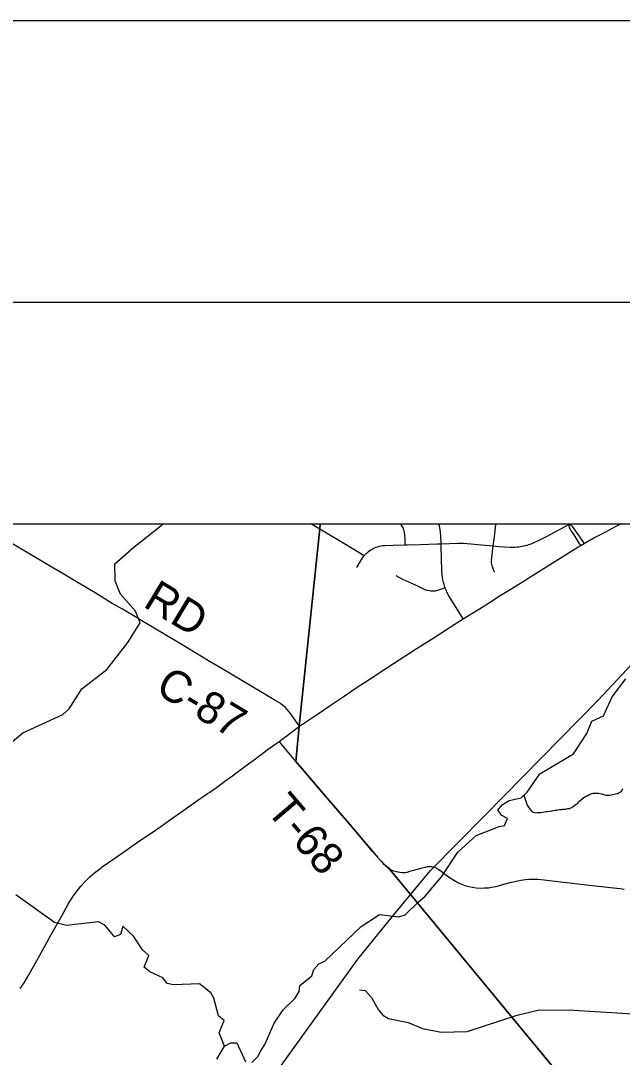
# Model space of a CAD drawing. Extents: x 0 to 34, y 0 to 22.
# Drawn here: x 10.202 to 11.27, y 20.159 to 22 of the extents above; entities that cross this region are included whole.
import ezdxf

# ---------------------------------------------------------------- set-up
doc = ezdxf.new("R2010")
doc.units = 0
for name, color, linetype in [('GM_X_City_Street', 7, 'Continuous'), ('GM_X_Corporation', 7, 'Continuous'), ('GM_X_County_Road', 7, 'Continuous'), ('GM_X_County_Road_Text', 7, 'Continuous'), ('GM_X_Minor_River', 7, 'Continuous'), ('GM_X_Rail_Line', 7, 'Continuous'), ('GM_X_Township_Road', 7, 'Continuous'), ('GM_X_Township_Road_Text', 7, 'Continuous'), ('SH_Border', 7, 'Continuous'), ('SH_Cut_Line', 7, 'Continuous')]:
    doc.layers.add(name, color=color, linetype=linetype)

msp = doc.modelspace()

# ---------------------------------------------------------------- linework, layer by layer
at = {"layer": 'GM_X_City_Street'}
for q in [(11.1743, 21.1059), (11.1761, 21.1059)]:
    msp.add_line((11.1747, 21.1052), q, dxfattribs=at)
for points in [[(10.7185, 21.1059), (10.7327, 21.0972), (10.778, 21.07), (10.793, 21.0611), (10.8056, 21.0536), (10.8116, 21.05)], [(10.7984, 21.0288), (10.8044, 21.039), (10.8104, 21.0484), (10.8116, 21.05), (10.812, 21.0505), (10.8136, 21.0522), (10.8155, 21.054), (10.8173, 21.0556), (10.8193, 21.0573), (10.8213, 21.0587), (10.8233, 21.06), (10.8254, 21.0613), (10.8276, 21.0625), (10.8299, 21.0635), (10.8328, 21.0646), (10.8357, 21.0656), (10.8386, 21.0664), (10.8417, 21.0671), (10.8451, 21.0676), (10.8479, 21.0678), (10.8628, 21.0686), (10.8843, 21.069), (10.8876, 21.0691), (10.9106, 21.0697), (10.9411, 21.0705), (10.9478, 21.0707), (10.9783, 21.0718), (10.9836, 21.0718), (10.9876, 21.0717), (11.026, 21.0685), (11.0404, 21.0671), (11.0502, 21.0661), (11.0706, 21.0649), (11.0747, 21.0648), (11.0787, 21.0649), (11.0826, 21.0652), (11.0861, 21.0656), (11.0913, 21.0664), (11.0971, 21.0676), (11.1006, 21.0686), (11.1038, 21.0695), (11.108, 21.0709), (11.1106, 21.0719), (11.1131, 21.073), (11.1231, 21.0777), (11.1348, 21.0839), (11.1747, 21.1052)], [(10.8843, 21.069), (10.8842, 21.0733), (10.884, 21.0808), (10.8838, 21.0842), (10.8834, 21.0875), (10.883, 21.0903), (10.8822, 21.0936), (10.8815, 21.0962), (10.8807, 21.0984), (10.8797, 21.1005), (10.8779, 21.1037), (10.8765, 21.1059)], [(10.9874, 20.9374), (10.9844, 20.9423), (10.9767, 20.9548), (10.9656, 20.9721), (10.9619, 20.9786), (10.9589, 20.9839), (10.9568, 20.9883), (10.9553, 20.9919), (10.9549, 20.993), (10.9541, 20.9953), (10.9531, 20.9983), (10.952, 21.0023), (10.9511, 21.0065), (10.9504, 21.0104), (10.9497, 21.0154), (10.9492, 21.0234), (10.9479, 21.066), (10.9478, 21.0707), (10.9473, 21.0855), (10.947, 21.091), (10.9463, 21.0959), (10.9457, 21.0993), (10.945, 21.1021), (10.9445, 21.1037), (10.9439, 21.1052), (10.9436, 21.1059)], [(11.0404, 21.0671), (11.0419, 21.0787), (11.0437, 21.0935), (11.0451, 21.1059)], [(11.2022, 21.0715), (11.1994, 21.0755), (11.1931, 21.0848), (11.1831, 21.099), (11.1819, 21.1008), (11.1808, 21.1018), (11.1797, 21.1027), (11.1779, 21.1037), (11.1747, 21.1052)], [(11.1959, 21.0677), (11.1932, 21.072), (11.184, 21.0867), (11.1782, 21.0952), (11.177, 21.0971), (11.1761, 21.0989), (11.1757, 21.1003), (11.1753, 21.1014), (11.1747, 21.1052)], [(11.0432, 21.0197), (11.0415, 21.0235), (11.0401, 21.0268), (11.0391, 21.0298), (11.0385, 21.0321), (11.0379, 21.0346), (11.0376, 21.037), (11.0375, 21.039), (11.0375, 21.0413), (11.0404, 21.0671)], [(10.8673, 21.0142), (10.8794, 21.0082), (10.9059, 20.9959), (10.9204, 20.9892), (10.9224, 20.9885), (10.9245, 20.9881), (10.9271, 20.9877), (10.9295, 20.9875), (10.9327, 20.9872), (10.9357, 20.9872), (10.9378, 20.9874), (10.94, 20.9877), (10.9419, 20.9882), (10.9442, 20.9888), (10.9508, 20.9914), (10.9549, 20.993)]]:
    msp.add_lwpolyline(points, dxfattribs=at)
at = {"layer": 'GM_X_Corporation'}
msp.add_lwpolyline([(16.3375, 14.3932), (16.3375, 21.1059), (9.5375, 21.1059), (9.5375, 15.0426), (9.5452, 15.0418), (9.7185, 15.0258), (10.2502, 14.9799), (10.3112, 14.9746), (10.787, 14.9212), (11.3129, 14.8754), (11.3292, 14.8742), (12.1361, 14.7923), (13.6754, 14.6095), (14.714, 14.5341), (15.778, 14.4476), (16.0263, 14.4243)], close=True, dxfattribs=at)
for points in [[(11.3101, 19.9435), (10.8943, 20.447), (10.8546, 20.4951), (10.8527, 20.4964), (10.8495, 20.499), (10.8449, 20.5034), (10.841, 20.5074), (10.8351, 20.5143), (10.8263, 20.5244), (10.8028, 20.5521), (10.7799, 20.5791), (10.7568, 20.6059), (10.7316, 20.6353), (10.7047, 20.6667), (10.69, 20.684), (10.6961, 20.747), (10.7324, 21.0977), (10.7333, 21.1059), (9.5375, 21.1059)], [(16.3375, 21.1059), (10.7333, 21.1059), (10.7324, 21.0977), (10.6961, 20.747), (10.69, 20.684), (10.7047, 20.6667), (10.7316, 20.6353), (10.7568, 20.6059), (10.7799, 20.5791), (10.8028, 20.5521), (10.8263, 20.5244), (10.8351, 20.5143), (10.841, 20.5074), (10.8449, 20.5034), (10.8495, 20.499), (10.8527, 20.4964), (10.8546, 20.4951), (10.8943, 20.447), (11.3101, 19.9435)]]:
    msp.add_lwpolyline(points, dxfattribs=at)
at = {"layer": 'GM_X_County_Road'}
for p, q in [((11.0162, 20.9555), (11.0318, 20.9654)), ((10.6603, 20.7195), (10.6963, 20.7465))]:
    msp.add_line(p, q, dxfattribs=at)
for points in [[(10.3235, 20.9896), (10.3146, 20.9949), (10.3034, 21.0016), (10.2783, 21.0166), (10.2527, 21.0319), (10.2409, 21.0388), (10.2089, 21.0577), (10.141, 21.0979), (10.1272, 21.1059)], [(11.1959, 21.0677), (11.2022, 21.0715), (11.2039, 21.0725), (11.2182, 21.0806), (11.2392, 21.0917), (11.2588, 21.102), (11.266, 21.1059)], [(11.1056, 21.0114), (11.1451, 21.0364), (11.1783, 21.0571), (11.1905, 21.0645), (11.1959, 21.0677)], [(11.0956, 21.0052), (11.0964, 21.0057), (11.1056, 21.0114)], [(11.0318, 20.9654), (11.0531, 20.9787), (11.0738, 20.9914), (11.0956, 21.0052)], [(10.6963, 20.7465), (10.6928, 20.7517), (10.6803, 20.7694), (10.6753, 20.7757), (10.6716, 20.7797), (10.6669, 20.7837), (10.6625, 20.787), (10.6547, 20.7919), (10.6397, 20.8008), (10.5665, 20.8442), (10.5382, 20.861), (10.4968, 20.886), (10.4733, 20.8999), (10.4446, 20.9172), (10.4196, 20.9323), (10.4042, 20.9416), (10.3822, 20.9545), (10.364, 20.9649), (10.3335, 20.9835), (10.3235, 20.9896)], [(10.9874, 20.9374), (10.9998, 20.9451), (11.0162, 20.9555)], [(10.9642, 20.9226), (10.9777, 20.9313), (10.9874, 20.9374)], [(10.7738, 20.7988), (10.7974, 20.8146), (10.8203, 20.8296), (10.8535, 20.8514), (10.8837, 20.871), (10.9057, 20.8851), (10.934, 20.9031), (10.9642, 20.9226)], [(10.6963, 20.7465), (10.7285, 20.768), (10.7512, 20.7834), (10.7738, 20.7988)], [(10.2005, 20.2809), (10.2075, 20.2911), (10.2159, 20.3048), (10.2303, 20.3302), (10.2408, 20.3492), (10.2552, 20.3753), (10.2745, 20.4101), (10.286, 20.4307), (10.2935, 20.4429), (10.2999, 20.4521), (10.3081, 20.4623), (10.3161, 20.4711), (10.3245, 20.4794), (10.3326, 20.4863), (10.3419, 20.4935), (10.3448, 20.4956), (10.3462, 20.4966), (10.3686, 20.5122), (10.3925, 20.5289), (10.4109, 20.5416), (10.4316, 20.5553), (10.4503, 20.5687), (10.4634, 20.5781), (10.4735, 20.5853), (10.4872, 20.5948), (10.5175, 20.6165), (10.5246, 20.6214), (10.5267, 20.6227), (10.5292, 20.6244), (10.5333, 20.6272), (10.5375, 20.6298), (10.5491, 20.638), (10.5587, 20.6449), (10.5642, 20.6489), (10.5743, 20.6564), (10.5776, 20.6588), (10.586, 20.665), (10.5925, 20.6698), (10.6085, 20.6815), (10.6184, 20.6889), (10.6394, 20.7045), (10.6571, 20.7171), (10.6603, 20.7195)]]:
    msp.add_lwpolyline(points, dxfattribs=at)
at = {"layer": 'GM_X_Minor_River'}
for points in [[(10.183, 20.7161), (10.205, 20.7351), (10.2402, 20.7508), (10.2762, 20.7677), (10.2878, 20.7777), (10.31, 20.8134), (10.3542, 20.8472), (10.3919, 20.8952), (10.4134, 20.9305), (10.4054, 20.9511), (10.3789, 20.9812), (10.3691, 21.0042), (10.3685, 21.0349), (10.4028, 21.0655), (10.4139, 21.0737), (10.4536, 21.1059)], [(10.8059, 20.391), (10.8385, 20.4125), (10.8726, 20.4081), (10.8844, 20.4117), (10.9068, 20.4333), (10.9199, 20.4449), (10.9486, 20.4789), (10.9775, 20.5229), (11.0103, 20.5527), (11.0508, 20.5687), (11.0607, 20.5701), (11.0658, 20.5829), (11.0557, 20.588), (11.0486, 20.5976), (11.0564, 20.6073), (11.0687, 20.6147), (11.09, 20.6193), (11.1008, 20.6298), (11.1234, 20.662), (11.1613, 20.6845), (11.1732, 20.6919), (11.1828, 20.6978), (11.2066, 20.7339), (11.2153, 20.7554), (11.236, 20.7649), (11.2514, 20.7988), (11.2759, 20.8311)], [(11.0947, 20.6241), (11.1007, 20.6063), (11.1034, 20.6028), (11.1056, 20.5998), (11.1067, 20.5979), (11.109, 20.5952), (11.1112, 20.594), (11.1162, 20.5928), (11.1184, 20.5932), (11.1203, 20.5932), (11.123, 20.5932), (11.1249, 20.5935), (11.1279, 20.5939), (11.131, 20.5946), (11.1347, 20.595), (11.1366, 20.5953), (11.1404, 20.596), (11.1431, 20.5964), (11.145, 20.5964), (11.1477, 20.5971), (11.1503, 20.5975), (11.153, 20.5978), (11.1552, 20.5982), (11.1583, 20.5986), (11.1606, 20.5989), (11.1628, 20.5989), (11.1647, 20.5993), (11.167, 20.5996), (11.1693, 20.5996), (11.1712, 20.6), (11.1731, 20.6003), (11.1757, 20.6007), (11.1792, 20.6025), (11.1814, 20.6037), (11.1833, 20.6048), (11.1856, 20.6067), (11.1879, 20.6082), (11.1906, 20.6093), (11.1921, 20.6123), (11.1952, 20.6153), (11.1982, 20.6172), (11.1998, 20.6191), (11.2024, 20.6209), (11.2051, 20.6224), (11.207, 20.6232), (11.21, 20.625), (11.2127, 20.6258), (11.2161, 20.6269), (11.218, 20.6276), (11.2199, 20.6276), (11.2218, 20.6276), (11.2248, 20.6276), (11.2279, 20.6275), (11.2301, 20.6272), (11.2332, 20.6264), (11.2366, 20.6252), (11.2396, 20.6244), (11.243, 20.624), (11.2449, 20.624), (11.2472, 20.6243), (11.2498, 20.6247), (11.2529, 20.6254), (11.2578, 20.6265), (11.2605, 20.6269), (11.2624, 20.6273), (11.2643, 20.6288), (11.2662, 20.6299), (11.2681, 20.631), (11.2708, 20.6363)], [(10.5634, 20.1783), (10.5539, 20.202), (10.5627, 20.2239), (10.5529, 20.2324), (10.5444, 20.2633), (10.5392, 20.2729), (10.519, 20.2892), (10.4726, 20.287), (10.4617, 20.2894), (10.4539, 20.2998), (10.4309, 20.3105), (10.4208, 20.3186), (10.4291, 20.3394), (10.4179, 20.3494), (10.402, 20.374), (10.3829, 20.3914), (10.3785, 20.3767), (10.3682, 20.3723), (10.3603, 20.3819), (10.351, 20.3931), (10.3398, 20.399), (10.2831, 20.3928), (10.2615, 20.3981), (10.1929, 20.4471)], [(10.6119, 20.1494), (10.6227, 20.1599), (10.6286, 20.1712), (10.6348, 20.1813), (10.6518, 20.219), (10.6674, 20.2426), (10.689, 20.2635), (10.6961, 20.2756), (10.697, 20.2858), (10.7182, 20.3033), (10.7218, 20.3146), (10.7307, 20.3247), (10.7414, 20.3291), (10.8059, 20.391)], [(10.8028, 20.2783), (10.813, 20.2773), (10.8242, 20.265), (10.8364, 20.2432), (10.8446, 20.2335), (10.8543, 20.2277), (10.8892, 20.2206), (10.9148, 20.2095), (10.9481, 20.2029), (10.9941, 20.2044), (11.083, 20.2336), (11.1223, 20.2428), (11.1834, 20.2425), (11.2976, 20.2353), (11.3314, 20.2354), (11.3788, 20.2551), (11.413, 20.2583), (11.4493, 20.2695), (11.4746, 20.2835), (11.4872, 20.2878), (11.4971, 20.2907)], [(10.5497, 20.1554), (10.5634, 20.1783), (10.5745, 20.1842), (10.5852, 20.184), (10.6009, 20.1507)]]:
    msp.add_lwpolyline(points, dxfattribs=at)
at = {"layer": 'GM_X_Rail_Line'}
msp.add_lwpolyline([(9.5375, 18.9204), (9.5733, 18.957), (9.6203, 19.0043), (9.9312, 19.2901), (10.181, 19.5285), (10.2632, 19.6118), (10.3245, 19.6797), (10.3809, 19.7534), (10.467, 19.8683), (10.5914, 20.0425), (10.8, 20.3326), (10.8632, 20.411), (10.9292, 20.4905), (11.0258, 20.5881), (11.2265, 20.7922), (11.3209, 20.8938), (11.4765, 21.063), (11.518, 21.1059)], dxfattribs=at)
at = {"layer": 'GM_X_Township_Road'}
for points in [[(10.6603, 20.7195), (10.6635, 20.7156), (10.6782, 20.6976), (10.6903, 20.6835)], [(10.6903, 20.6835), (10.705, 20.6662), (10.7319, 20.6348), (10.757, 20.6053), (10.7801, 20.5785), (10.803, 20.5515), (10.8266, 20.5239), (10.8353, 20.5138), (10.8413, 20.5069), (10.8451, 20.5029), (10.8497, 20.4985), (10.853, 20.4958), (10.8548, 20.4945)], [(10.8548, 20.4945), (10.8559, 20.4938), (10.8595, 20.4916), (10.8636, 20.49), (10.8688, 20.4884), (10.8747, 20.4873), (10.8795, 20.487), (10.8837, 20.4871), (10.8877, 20.4876), (10.8926, 20.4889), (10.8997, 20.4908), (10.9141, 20.4952), (10.9195, 20.4965), (10.9238, 20.4973), (10.9277, 20.4975), (10.9315, 20.4974), (10.9355, 20.4966), (10.9397, 20.4948), (10.9406, 20.4942)], [(10.9406, 20.4942), (10.9439, 20.4924), (10.9481, 20.4894), (10.961, 20.4794), (10.9669, 20.4754), (10.9735, 20.4713), (10.9787, 20.4685), (10.9842, 20.4662), (10.9903, 20.4638), (10.9972, 20.4619), (11.0037, 20.4606), (11.0104, 20.4596), (11.0173, 20.4591), (11.0247, 20.4593), (11.0318, 20.4597), (11.0381, 20.4607), (11.0455, 20.4622), (11.0596, 20.4661), (11.0729, 20.4695), (11.0844, 20.4722), (11.0895, 20.4732), (11.0976, 20.4742), (11.1037, 20.4747), (11.1102, 20.475)], [(11.1102, 20.475), (11.1198, 20.4747), (11.131, 20.4738), (11.1402, 20.4727), (11.2006, 20.4657), (11.2221, 20.4634), (11.2486, 20.4603), (11.2659, 20.4582), (11.2731, 20.4573)]]:
    msp.add_lwpolyline(points, dxfattribs=at)
at = {"layer": 'SH_Border'}
msp.add_lwpolyline([(1.5, 21.5), (33.5, 21.5), (33.5, 0.5), (1.5, 0.5)], close=True, dxfattribs=at)
at = {"layer": 'SH_Cut_Line'}
msp.add_lwpolyline([(0, 0), (34, 0), (34, 22), (0, 22)], close=True, dxfattribs=at)

# ---------------------------------------------------------------- texts
at = {"layer": 'GM_X_County_Road_Text'}
for s, rotation, p in [('RD', 328.8658, (10.4168, 20.9603)), ('C-87', 329.1533, (10.438, 20.807))]:
    msp.add_text(s, height=0.05682, rotation=rotation, dxfattribs=at).set_placement(p)
at = {"layer": 'GM_X_Township_Road_Text'}
msp.add_text('T-68', height=0.05682, rotation=310.4897, dxfattribs=at).set_placement((10.6357, 20.5967))

doc.saveas('drawing.dxf')
